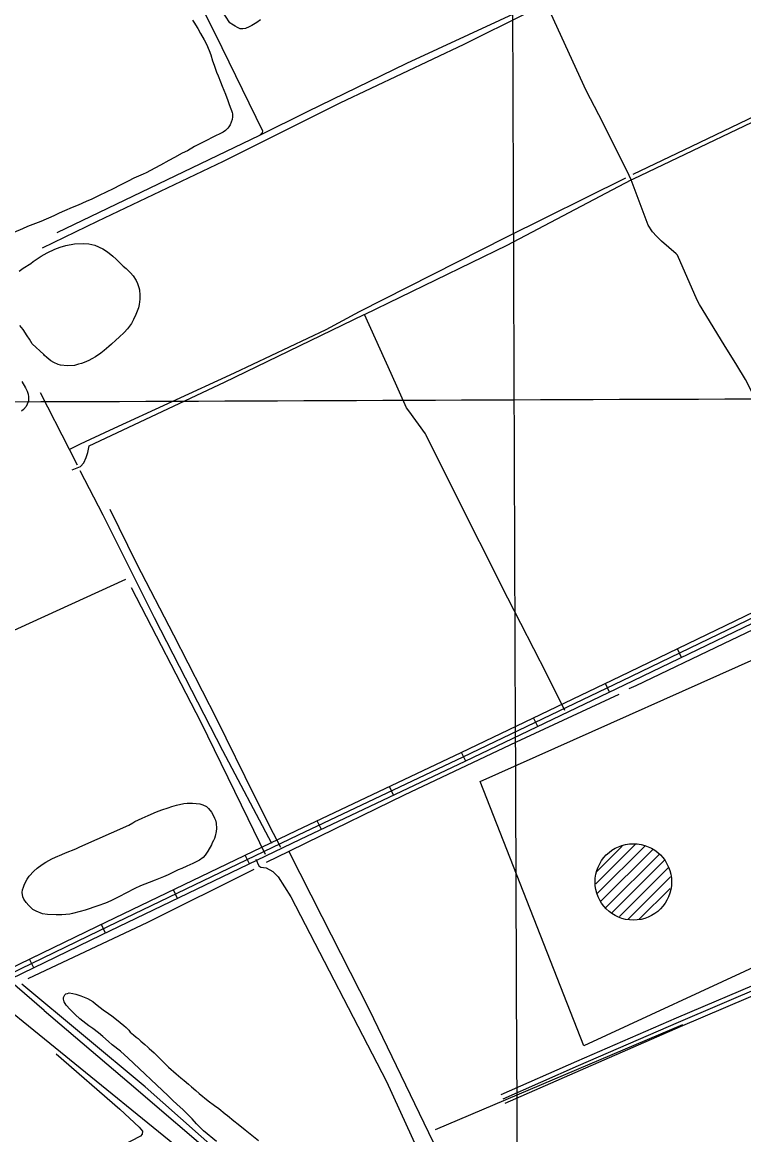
# Model space of a CAD drawing. Extents: x 3419139 to 3457078, y 540382 to 565875.
# Drawn here: x 3426982 to 3429242, y 549552 to 553037 of the extents above; entities that cross this region are included whole.
import ezdxf

# ---------------------------------------------------------------- set-up
doc = ezdxf.new("R2010")
doc.units = 0
for name, color, linetype in [('V-DOMW-TANK', 7, 'Continuous'), ('V-DTCH-CNTR', 7, 'Continuous'), ('V-GRID-MAJR', 7, 'Continuous'), ('V-RAIL-TRAK', 7, 'Continuous'), ('V-ROAD-CNTR', 7, 'Continuous'), ('V-SITE-OTLN', 7, 'Continuous'), ('V-SITE-VEGE', 7, 'Continuous'), ('V-TOPO-SHOR', 7, 'Continuous')]:
    doc.layers.add(name, color=color, linetype=linetype)

msp = doc.modelspace()

# ---------------------------------------------------------------- linework, layer by layer
at = {"layer": 'V-DOMW-TANK'}
for p, q in [((3428778.1, 550337.5), (3428901.7, 550461.1)), ((3428780.6, 550375.3), (3428860.8, 550455.5)), ((3428784.1, 550308.1), (3428933.1, 550457.2)), ((3428793.5, 550282.2), (3428955.8, 550444.5)), ((3428810.2, 550263.6), (3428977.6, 550430.9)), ((3428827.5, 550245.5), (3428992.4, 550410.4)), ((3428852.2, 550234.8), (3429006.1, 550388.7)), ((3428878.9, 550226.2), (3429012.5, 550359.8)), ((3428914.6, 550226.5), (3429011.5, 550323.4))]:
    msp.add_line(p, q, dxfattribs=at)
msp.add_circle((3428896, 550343.6), 119.8, dxfattribs=at)
at = {"layer": 'V-DTCH-CNTR'}
msp.add_line((3429050.2, 549895.4), (3428275.3, 549567), dxfattribs=at)
for points in [[(3431288.7, 554424.8), (3430945, 554255.3), (3430514.4, 554048.7), (3430400.9, 553995.8), (3430396.2, 553993.6), (3430288.6, 553943.5), (3429951.1, 553782.7), (3429764.2, 553692.6), (3429643.4, 553634.3), (3429291, 553463.5), (3428984.5, 553312.6), (3428661.9, 553159.2), (3428630.8, 553139.4), (3428617.2, 553124.5), (3428597.3, 553092.3), (3428584.9, 553079.9), (3428562.6, 553065.1), (3428365.3, 552967.3), (3427976.9, 552783), (3427610.8, 552601.1), (3427216.3, 552413.1), (3427043.8, 552329)], [(3429545.4, 551300.3), (3429468.1, 551462.7), (3429362.2, 551692.5), (3429247.7, 551918), (3429220.5, 551962.6), (3429180.3, 552025.8), (3429103, 552152.2), (3429095.8, 552166.6), (3429034.3, 552307.3), (3429030, 552311.7), (3428984.1, 552350.5), (3428968.4, 552366.3), (3428955.5, 552380.7), (3428942.6, 552400.8), (3428889.5, 552543.2), (3428876.7, 552570.5), (3428787.9, 552747.2), (3428747.8, 552823.3), (3428639, 553061.8), (3428617.2, 553124.5)], [(3427137.8, 551634.7), (3427163.9, 551644.6), (3427175.1, 551657), (3427182.5, 551673.1), (3427187.5, 551689.2), (3427191.2, 551710.3), (3427615.6, 551909.5), (3428052.4, 552121), (3428053.8, 552121.7), (3428500.3, 552338.8), (3428889.5, 552543.2), (3428896.1, 552546.7), (3429429.7, 552801.5), (3429746.1, 552952.4), (3429809.4, 552978.4), (3429824.2, 552982.1), (3429826.4, 552983), (3429845.3, 552990.8), (3430065, 553107.1)], [(3428681.3, 550881), (3428625.5, 550994.5), (3428502.4, 551233), (3428326.3, 551583.5), (3428247.5, 551742.9), (3428244.7, 551747.2), (3428193.1, 551819.1), (3428185.9, 551829.1), (3428137.3, 551936.9), (3428053.8, 552121.7)], [(3427256.4, 551510.9), (3427339.4, 551341.4), (3427455.4, 551117.3), (3427590, 550854.4), (3427708.8, 550614.5), (3427767.5, 550496.7), (3427790.5, 550452.1)], [(3427743.8, 550429.2), (3427689.4, 550541.3), (3427541.9, 550842.9), (3427324.3, 551265.3)], [(3427714, 550414.7), (3427722.7, 550393.6), (3427728.9, 550389.8), (3427746.2, 550387.3), (3427767.3, 550376.2), (3427783.4, 550360), (3427823, 550296.7), (3428122.4, 549718.5), (3428304.3, 549320.2), (3428503.4, 548888.4), (3428554.2, 548795.3), (3428638.4, 548688.6), (3428721.4, 548610.4), (3428827.9, 548534.6)], [(3427088.4, 549804.6), (3427287.8, 549632), (3427348.5, 549574.8), (3427358.4, 549562.4), (3427357.2, 549553.8), (3427352.2, 549547.6), (3427181, 549458.5), (3427168.2, 549453.1), (3426986.2, 549375.6)]]:
    msp.add_lwpolyline(points, dxfattribs=at)
at = {"layer": 'V-GRID-MAJR'}
for points in [[(3428547.8, 545795.1), (3428523.1, 551854.2), (3428498.4, 557915.2), (3428473.8, 563976.2), (3428473.8, 563978.1)], [(3423248.5, 551833.1), (3428523.1, 551854.2), (3433797.7, 551876), (3439072.3, 551898.7), (3444346.9, 551922.1), (3449621.5, 551946.2), (3454896.1, 551971.2)]]:
    msp.add_spline(points, degree=3, dxfattribs=at)
at = {"layer": 'V-RAIL-TRAK'}
for points in [[(3427050.7, 549940.9), (3423243, 553232.5)], [(3427050.7, 549940.9), (3427317.1, 549713.7), (3427614.4, 549459.1), (3427869.6, 549239.3), (3428181.8, 548969.8), (3428479.1, 548715.3), (3428745.5, 548488), (3429016.8, 548255.8), (3429321.6, 547995)]]:
    msp.add_lwpolyline(points, dxfattribs=at)
at = {"layer": 'V-ROAD-CNTR'}
for p, q in [((3429047.1, 551046.8), (3429034.1, 551073.9)), ((3428821.8, 550938.5), (3428808.8, 550965.5)), ((3428596.4, 550830.4), (3428583.4, 550857.4)), ((3428370.9, 550722.3), (3428358, 550749.3)), ((3428144.9, 550615.3), (3428132.1, 550642.4)), ((3427919, 550508.3), (3427906.1, 550535.4)), ((3427693.6, 550400.3), (3427680.6, 550427.4)), ((3427468.3, 550291.9), (3427455.3, 550319)), ((3427243, 550183.6), (3427230, 550210.6)), ((3427018.1, 550074.5), (3427005, 550101.5))]:
    msp.add_line(p, q, dxfattribs=at)
for points in [[(3431317.8, 552172.4), (3431236.1, 552132.8), (3430729.8, 551890.4), (3430151.8, 551616.8), (3429892.5, 551494.3), (3429456.3, 551277), (3428854.5, 550987.5), (3428355.6, 550748.2), (3427840, 550504.1), (3427216.2, 550203.9), (3426832.6, 550017.9)], [(3429462.9, 551263.6), (3428861, 550973.9), (3428362.1, 550734.6), (3427846.5, 550490.6), (3427222.7, 550190.4), (3426832.4, 550001.1), (3426286.8, 549737.2), (3426171.2, 549686.6), (3426065.9, 549645.5), (3426007.8, 549616.8), (3425990.1, 549600), (3425984.1, 549578.6), (3425984.6, 549531.2)], [(3429469.5, 551250.1), (3428867.5, 550960.4), (3428368.5, 550721.1), (3427852.9, 550477), (3427229.2, 550176.9), (3426839, 549987.6), (3426293.1, 549723.6), (3426176.9, 549672.7), (3426072, 549631.7), (3426016.4, 549604.3), (3426003.4, 549592), (3425999.1, 549576.6), (3425999.6, 549533.3)], [(3429314.8, 550038.2), (3429030.4, 549917.1), (3428717.5, 549780.8), (3428481.3, 549676.4)], [(3429303, 550016.9), (3429036.4, 549903.3), (3428723.5, 549767), (3428487.4, 549662.7)], [(3429327, 550010.8), (3429042.3, 549889.6), (3428729.6, 549753.3), (3428493.4, 549649)]]:
    msp.add_lwpolyline(points, dxfattribs=at)
at = {"layer": 'V-SITE-OTLN'}
msp.add_lwpolyline([(3430460.6, 550626), (3428741.3, 549830), (3428416.2, 550658.7), (3429459.4, 551124.4)], dxfattribs=at)
at = {"layer": 'V-SITE-VEGE'}
for points in [[(3427728.1, 553044.5), (3427716.4, 553036.2), (3427701.3, 553026.7), (3427693.1, 553022.2), (3427680.7, 553017.4), (3427672.5, 553016.1), (3427665, 553016.1), (3427661.9, 553017.1), (3427655.7, 553020.9), (3427648.9, 553024.3), (3427637.9, 553031.2), (3427632.1, 553035.3), (3427605.4, 553077.2)], [(3427515.5, 553043), (3427519.6, 553036.8), (3427531.6, 553016.9), (3427539.8, 553001.8), (3427552.1, 552981.6), (3427558.6, 552967.9), (3427567.5, 552948), (3427572.3, 552934.6), (3427577.8, 552915.7), (3427582.6, 552902), (3427590.8, 552880.8)], [(3427590.8, 552880.8), (3427595.5, 552869.1), (3427603.1, 552850.2), (3427608.2, 552836.5), (3427618.8, 552811.1), (3427625.6, 552791.9), (3427629.7, 552779.2), (3427635.2, 552765.2), (3427637.6, 552760), (3427639.6, 552754.2), (3427640, 552749.7), (3427640.3, 552740.8), (3427639.6, 552732.6), (3427633.1, 552715.8), (3427628.6, 552709), (3427625.9, 552705.2), (3427618.7, 552698), (3427611.5, 552692.5), (3427604.9, 552689.1), (3427583, 552678.5), (3427554.9, 552664.5), (3427521.6, 552647.4), (3427499.3, 552634.4), (3427483.2, 552626.2), (3427458.5, 552612.8), (3427441, 552603.6), (3427415.2, 552588.9), (3427397.4, 552579.3), (3427369.6, 552565.3), (3427360.4, 552560.8), (3427331.9, 552548.5), (3427314, 552539.3), (3427286.6, 552525.6), (3427268.8, 552516), (3427242.7, 552503), (3427225.2, 552494.8), (3427199.5, 552482.2), (3427182.3, 552475), (3427156.6, 552463.7), (3427138.8, 552456.5), (3427114.1, 552445.9), (3427097.6, 552438.8), (3427081.1, 552430.9), (3427040.3, 552413.1), (3427023.2, 552406.3), (3426998.5, 552396.7), (3426982.7, 552389.2), (3426955.3, 552378.6)], [(3426971.9, 552257.5), (3426985, 552266.8), (3427008.3, 552281.5), (3427016.5, 552287.3), (3427041.2, 552303.7), (3427059.8, 552314), (3427084.5, 552326.3), (3427100.9, 552332.5), (3427118.4, 552337.6), (3427145.1, 552343), (3427172.6, 552343.4), (3427190.1, 552342.7), (3427208.9, 552338.2), (3427234.3, 552327.5), (3427249.3, 552317.2), (3427265.8, 552304.5), (3427275.7, 552294.9), (3427285, 552285.6), (3427298, 552272.9), (3427307.2, 552265.4), (3427320.9, 552252.3), (3427329.1, 552242.4), (3427338.4, 552227.3), (3427342.8, 552218.4), (3427346.9, 552206), (3427349, 552198.5), (3427350.3, 552182), (3427350.3, 552169.3), (3427348.6, 552152.2), (3427345.8, 552142.3), (3427338.2, 552121.4), (3427330.3, 552105.3), (3427324.2, 552093.6), (3427311.1, 552076.1), (3427301.2, 552065.2), (3427285.4, 552050.5), (3427275.1, 552041.2), (3427262, 552028.2), (3427253.1, 552020.7), (3427238.7, 552008), (3427228.1, 551999.8), (3427210.9, 551988.5), (3427200.3, 551982.7), (3427190.3, 551977.5), (3427175.9, 551970.7), (3427167, 551967.3), (3427158.1, 551965.2), (3427146.1, 551961.8), (3427123.8, 551960.1), (3427101.9, 551962.6), (3427094, 551964.6), (3427080.6, 551970.8), (3427071.7, 551975.6), (3427059.4, 551987), (3427051.8, 551993.1), (3427049.1, 551995.9), (3427012.8, 552029.5), (3427004.9, 552043.6), (3426997.7, 552054.9), (3426984.7, 552073.8), (3426974.5, 552087.2)], [(3426981.1, 551911.3), (3426992.4, 551891.4), (3426997.2, 551881.1), (3427000.6, 551871.8), (3427002, 551863.3), (3427002, 551857.8), (3427001.6, 551851.3), (3426997.5, 551840), (3426993.7, 551833.1), (3426985.5, 551823.5), (3426979.3, 551818.7)], [(3427119.7, 549957.7), (3427113.6, 549967.7), (3427110.9, 549975.9), (3427110.9, 549981.7), (3427112.9, 549985.5), (3427115, 549990.3), (3427118.8, 549993.4), (3427123.2, 549994.4), (3427128.4, 549995.8), (3427140, 549993.7), (3427150, 549992.3), (3427165.4, 549986.8), (3427176, 549982.7), (3427186.6, 549978.2), (3427202.7, 549968.6), (3427211.3, 549962.1), (3427226, 549950.4), (3427235.9, 549943.2), (3427251.7, 549931.5), (3427262.3, 549924), (3427277.4, 549912.6), (3427300, 549894.1), (3427307.2, 549887.2), (3427315.4, 549878.7), (3427320.2, 549873.2), (3427325.3, 549869), (3427330.5, 549864.2), (3427338.7, 549857.4), (3427345.2, 549852.6), (3427353.8, 549845), (3427366.4, 549834.4), (3427375.7, 549826.1), (3427379.8, 549822), (3427394.9, 549807.9), (3427405.1, 549798), (3427412, 549791.1), (3427431.8, 549771.9), (3427440.4, 549763), (3427464, 549742.4), (3427479.1, 549729.7), (3427489.4, 549721.4), (3427503.1, 549709.8), (3427512, 549701.9), (3427526, 549690.2), (3427535.9, 549680.9), (3427564.4, 549658.3), (3427583.9, 549643.5), (3427597.3, 549633.6), (3427617.8, 549617.4), (3427625, 549611.6), (3427644.9, 549595.1), (3427658.6, 549584.8), (3427679.8, 549567), (3427695.6, 549554.9), (3427721.9, 549534)], [(3427589.9, 549530), (3427549.2, 549563.7), (3427527.9, 549585.3), (3427514.3, 549601.1), (3427493.7, 549622.4), (3427486.2, 549629.2), (3427466, 549647.1), (3427454, 549658.4), (3427441.3, 549671.8), (3427439.3, 549673.9), (3427312.9, 549793), (3427302.6, 549801.5), (3427289.3, 549813.2), (3427263.6, 549833.1), (3427252.3, 549843.4), (3427234.5, 549858.9), (3427220.8, 549870.5), (3427202.6, 549884.6), (3427191, 549893.2), (3427162.2, 549915.2), (3427148.2, 549928.2), (3427140.6, 549935.4), (3427132.4, 549943.7), (3427119.7, 549957.7)]]:
    msp.add_lwpolyline(points, dxfattribs=at)
msp.add_lwpolyline([(3427315.8, 550521.8), (3427328.2, 550529), (3427334.3, 550532.4), (3427357.7, 550543.3), (3427376.2, 550551.2), (3427402.6, 550562.8), (3427418.7, 550569), (3427438.9, 550575.8), (3427450.6, 550580.3), (3427464.7, 550584.4), (3427487.6, 550589.5), (3427498.3, 550590.1), (3427515.4, 550590.8), (3427526.7, 550589.8), (3427538, 550588.4), (3427547.3, 550585.3), (3427558.9, 550579.4), (3427565.8, 550573.3), (3427574.3, 550561.9), (3427579.1, 550554.4), (3427584.6, 550543.1), (3427587, 550536.9), (3427589.4, 550527.6), (3427590.4, 550510.8), (3427589.4, 550501.6), (3427586.3, 550486.8), (3427583.8, 550479.3), (3427581.1, 550473.8), (3427577.3, 550465.6), (3427574.2, 550459.8), (3427563.2, 550440.3), (3427554.6, 550427.9), (3427548.1, 550420.4), (3427536.8, 550411.8), (3427529.2, 550407.4), (3427515.9, 550401.6), (3427507.3, 550397.5), (3427497.7, 550393), (3427481.9, 550385.2), (3427470.3, 550381.1), (3427458.2, 550375.6), (3427438.7, 550366.3), (3427423.9, 550359.5), (3427398.6, 550349.6), (3427379.7, 550342.1), (3427352.6, 550331.1), (3427334.1, 550323.3), (3427306, 550308.9), (3427286.4, 550297.6), (3427259.3, 550284.3), (3427242.5, 550277.4), (3427218.2, 550268.6), (3427178.7, 550255.6), (3427163.3, 550250.8), (3427139.3, 550244.7), (3427131.4, 550242.9), (3427105.7, 550240.6), (3427087.8, 550240.3), (3427061.5, 550241.3), (3427045.7, 550243.7), (3427025.1, 550251.6), (3427015.5, 550257.1), (3427002.5, 550269.8), (3426994.6, 550278.8), (3426986.8, 550289.4), (3426984, 550296.9), (3426982, 550310.3), (3426983, 550318.9), (3426985.4, 550327.1), (3426988.9, 550336.4), (3426997.1, 550351.8), (3427004, 550362.1), (3427018.1, 550377.1), (3427028.4, 550386.7), (3427044.8, 550398.3), (3427055.8, 550405.5), (3427074.3, 550415.5), (3427086.3, 550421.6), (3427105.6, 550429.8), (3427117.9, 550434.6), (3427149.5, 550447.2), (3427162.1, 550453.4)], close=True, dxfattribs=at)
at = {"layer": 'V-TOPO-SHOR'}
for points in [[(3428291.8, 553730.4), (3427876.9, 553485), (3427480, 553251.9), (3427470.6, 553240.9), (3427470.6, 553231.5), (3427586.3, 553000.9), (3427734.9, 552696.6), (3427733.3, 552690.4), (3427725.5, 552682.5), (3427090.2, 552377.6)], [(3428574, 553087.6), (3428185, 552907.7), (3427874.5, 552756), (3427725.5, 552682.5)], [(3429809.3, 552997.8), (3429476.7, 552838.2), (3429078.3, 552647.4), (3428894.8, 552559.9)], [(3428871.3, 552548.9), (3428496.4, 552362.8), (3428036.8, 552129.8), (3427933.2, 552073.4), (3427646.2, 551937.4), (3427255.6, 551757.6), (3427163.1, 551715.3), (3427129.8, 551698.1)], [(3427154.7, 551649.3), (3427129.8, 551698.1), (3427039.4, 551875.4)], [(3427763.2, 550463.9), (3427610.3, 550753.8), (3427396, 551171.1), (3427234.9, 551492.7), (3427163.3, 551631.7)], [(3430019.1, 551500.4), (3429664.6, 551325.2), (3429617, 551301.4), (3429504.6, 551245.4), (3429178.4, 551089), (3428903.9, 550957.7), (3428881.9, 550948.3)], [(3426726.4, 550282.9), (3426132.9, 550756.6), (3427305.9, 551291.8)], [(3428850.6, 550931.1), (3428529, 550781), (3428177.7, 550615.2), (3427870.2, 550465.1), (3427817.4, 550439.1), (3427746.3, 550404.1)], [(3427817.4, 550439.1), (3427920.6, 550235.1), (3428067.6, 549946.5), (3428225.6, 549618.7), (3428355.4, 549348.9), (3428511.8, 549043), (3428633.8, 548801.5), (3428676, 548712.1), (3428710.5, 548671.3), (3428749, 548633.3)], [(3427707.2, 550382.8), (3427374.6, 550216.4), (3426999.7, 550039.7)], [(3428844.5, 548409.4), (3428839.3, 548448.5), (3427883.3, 549243.2), (3427366.6, 549701.9), (3426981.1, 550022.9)], [(3426015.2, 549557.7), (3426889.1, 549984.1), (3427536.6, 549456.8), (3427744.9, 549273.4), (3428407.9, 548730.8), (3428793.4, 548402.2)]]:
    msp.add_lwpolyline(points, dxfattribs=at)

doc.saveas('drawing.dxf')
